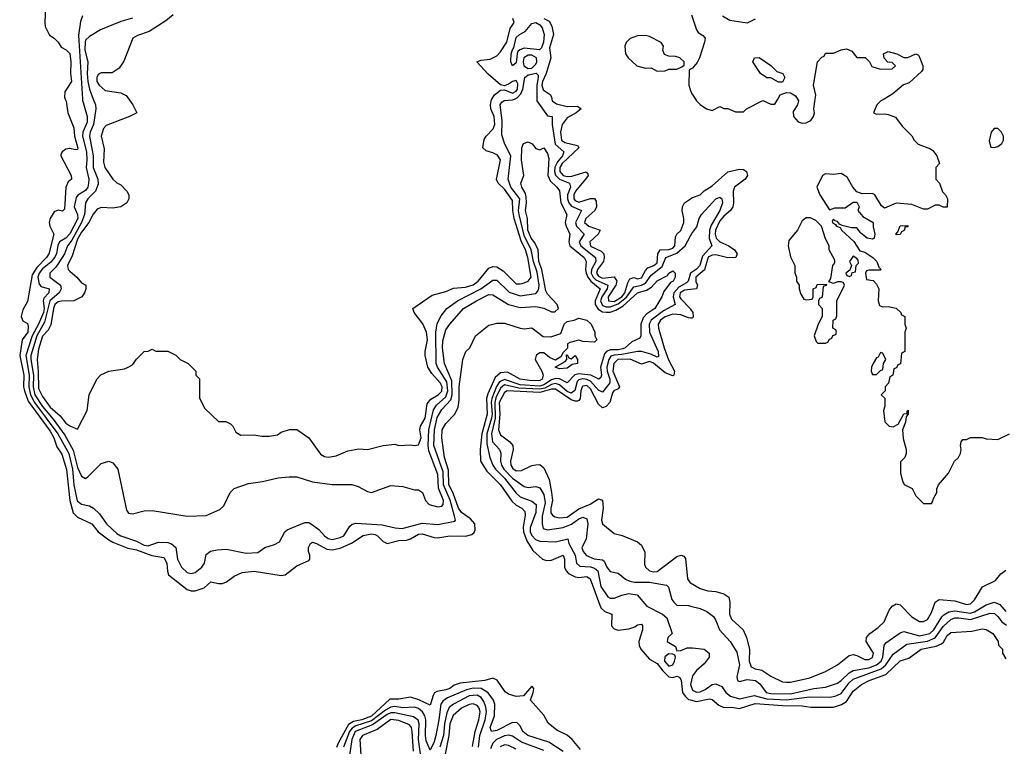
# Model space of a CAD drawing. Header units: inches. Extents: x 2380249 to 2585472, y 382747 to 546448.
# Tile 298 of 626: x 2546574 to 2551602, y 396695 to 400405. Entities that reach past the tile are written whole.
import ezdxf

# ---------------------------------------------------------------- set-up
doc = ezdxf.new("R2010")
doc.units = ezdxf.units.IN
doc.header["$MEASUREMENT"] = 0
for name, color, linetype in [('C5349', 7, 'Continuous'), ('C5359', 7, 'Continuous'), ('C5440', 7, 'Continuous'), ('C5450', 7, 'Continuous')]:
    doc.layers.add(name, color=color, linetype=linetype)

msp = doc.modelspace()

# ---------------------------------------------------------------- linework, layer by layer
at = {"layer": 'C5349', "color": 4}
for points, elevation in [([(2546806.2, 400000), (2546810.8, 399989.2), (2546820.7, 399930), (2546850, 399852), (2546853.1, 399810), (2546871.7, 399748.3), (2546870, 399742), (2546859.1, 399740.9), (2546830, 399747), (2546810, 399743.7), (2546790.8, 399730), (2546784.9, 399715.1), (2546784, 399710), (2546837.3, 399610), (2546838.8, 399590), (2546822.3, 399577.7), (2546810.3, 399550), (2546802.8, 399437.2), (2546792.2, 399427.8), (2546770, 399432.3), (2546750, 399423.7), (2546730, 399389), (2546724.6, 399370), (2546727.2, 399350), (2546748.9, 399310), (2546723.6, 399210), (2546711.3, 399190), (2546660.7, 399139.3), (2546637.4, 399102.6), (2546613.8, 398966.2), (2546590, 398924), (2546581.6, 398890), (2546590, 398866.8), (2546614, 398854), (2546618, 398838), (2546614.9, 398810), (2546587, 398770), (2546574, 398690), (2546595.2, 398590), (2546594.2, 398530), (2546597.9, 398510), (2546617.9, 398457.9), (2546730, 398304.2), (2546749.1, 398270), (2546763.2, 398223.2), (2546790, 398187.3), (2546812.6, 398107.4), (2546829.3, 397949.3), (2546847.3, 397887.3), (2546870, 397865.5), (2546942.8, 397830), (2546974.9, 397790), (2547029.3, 397749.3), (2547050, 397736.5), (2547126.6, 397706.6), (2547170, 397697.7), (2547248.6, 397668.6), (2547310, 397658.4), (2547326, 397630), (2547328.4, 397588.4), (2547334, 397570), (2547430, 397496), (2547450, 397489), (2547470, 397488.9), (2547515.6, 397504.4), (2547550, 397534.8), (2547590, 397526.8), (2547610, 397526.8), (2547630, 397534), (2547670, 397564), (2547710, 397582), (2547771.7, 397588.3), (2547910, 397566.4), (2547930, 397570.5), (2547990, 397615.5), (2548050, 397642.8), (2548056, 397650), (2548056, 397670), (2548049.3, 397690), (2548049.5, 397710), (2548059, 397730), (2548070, 397736.3), (2548090, 397730.4), (2548141.8, 397701.8), (2548170, 397698.3), (2548210, 397706), (2548267.8, 397732.2), (2548328.4, 397771.6), (2548370, 397779.5), (2548390, 397777), (2548402, 397770), (2548430, 397740.5), (2548450, 397730.4), (2548510, 397746.4), (2548550, 397748.2), (2548570, 397754), (2548610, 397777.4), (2548630, 397779), (2548690, 397760.3), (2548710, 397758.9), (2548770, 397770.3), (2548850, 397767.6), (2548883.9, 397776), (2548894.3, 397785.7), (2548899.5, 397800.5), (2548898.4, 397830), (2548876.8, 397856.7), (2548830, 397888.6), (2548815.1, 397910), (2548787.2, 397987.2), (2548766, 398030), (2548764.6, 398104.6), (2548744.2, 398170), (2548729.8, 398270), (2548731.8, 398310), (2548750, 398342.8), (2548796, 398390), (2548813.3, 398426.7), (2548818.6, 398461.4), (2548818, 398530), (2548837.2, 398670), (2548853.2, 398710), (2548873.2, 398730), (2548902, 398790), (2548970, 398846), (2549010, 398856), (2549050, 398856), (2549130, 398830.6), (2549150, 398827.3), (2549190, 398830.8), (2549247.1, 398787.1), (2549286.4, 398786.4), (2549337.2, 398802.8), (2549355.3, 398850), (2549370, 398864.7), (2549406, 398870), (2549430, 398881), (2549470, 398871), (2549492, 398850), (2549512, 398810), (2549512, 398790), (2549522, 398770), (2549510, 398758), (2549450, 398762), (2549430, 398768.7), (2549383.5, 398756.5), (2549372, 398750), (2549371.6, 398728.4), (2549350, 398706), (2549336.9, 398683.1), (2549310, 398666), (2549280.2, 398680.2), (2549250, 398704), (2549230, 398704), (2549221.4, 398698.6), (2549211.3, 398690), (2549206, 398670), (2549241, 398610), (2549247.3, 398590), (2549243, 398570), (2549230, 398562), (2549190, 398560.4), (2549130, 398568.9), (2549065.3, 398605.3), (2549030, 398602.6), (2549001.9, 398578.1), (2548964.8, 398495.2), (2548958, 398470), (2548962, 398390), (2548934.3, 398290), (2548924.9, 398210), (2548926.7, 398150), (2548959, 398099), (2549030.3, 398030), (2549087.1, 397947.1), (2549110, 397926.7), (2549139.1, 397910), (2549154, 397894), (2549155.1, 397875.1), (2549145.5, 397814.5), (2549147.3, 397790), (2549164.5, 397744.5), (2549194.7, 397694.7), (2549244.7, 397650), (2549263.8, 397643.8), (2549290, 397646), (2549350, 397670.4), (2549357.1, 397650), (2549357, 397610), (2549364.4, 397590), (2549376.7, 397576.7), (2549410, 397559.6), (2549430, 397556.1), (2549470, 397561.3), (2549487.7, 397550), (2549541.6, 397401.6), (2549562.3, 397382.3), (2549598, 397370), (2549596.3, 397310), (2549610, 397294), (2549630, 397288.5), (2549685.6, 397294.4), (2549715.1, 397304.9), (2549730, 397315.5), (2549750, 397318.8), (2549755.5, 397310), (2549754.6, 397290), (2549736.5, 397230), (2549737.8, 397210), (2549746, 397190), (2549790, 397139.5), (2549830, 397117), (2549859.4, 397079.4), (2549890, 397050.3), (2549910, 397046.4), (2549932.5, 397052.5), (2549945.5, 397045.5), (2549951.4, 397031.5), (2549959.6, 396970), (2549971.9, 396950), (2549990, 396934.3), (2550000, 396931.7)], 4), ([(2546894.2, 400000), (2546894.6, 399994.6), (2546919.3, 399910), (2546918.1, 399881.9), (2546895.8, 399830), (2546894.2, 399810), (2546915.7, 399730), (2546917.4, 399690), (2546912.8, 399650), (2546926.9, 399590), (2546926.2, 399570), (2546921.2, 399550), (2546910, 399532.8), (2546870.2, 399509.8), (2546862.9, 399497.1), (2546852.3, 399450), (2546869.1, 399410), (2546870.1, 399390), (2546830, 399311.6), (2546810, 399289.8), (2546777, 399270), (2546768, 399252), (2546761.6, 399210), (2546752.1, 399190), (2546732.4, 399167.6), (2546690, 399133.5), (2546672.8, 399110), (2546667, 399090), (2546673.9, 399053.9), (2546683.4, 399043.4), (2546724.9, 399030), (2546722.4, 399010), (2546696.9, 398983.1), (2546694, 398970), (2546698.7, 398930), (2546695.2, 398910), (2546670.8, 398850), (2546638.4, 398790), (2546605, 398690), (2546623.1, 398590), (2546621.2, 398530), (2546629, 398490), (2546649.7, 398449.7), (2546769.5, 398290), (2546824.2, 398190), (2546844.1, 398110), (2546850.2, 398030), (2546867.9, 397947.8), (2546890, 397930.4), (2546930, 397922.4), (2546950.3, 397910.3), (2546981.4, 397881.4), (2547018, 397830), (2547070, 397781.6), (2547090, 397768.8), (2547170, 397743.1), (2547210, 397721.1), (2547230, 397718.4), (2547283.7, 397736.3), (2547330, 397734.9), (2547350, 397728.2), (2547370.6, 397710), (2547380.4, 397650), (2547400.5, 397610), (2547430, 397582), (2547450, 397577.1), (2547470, 397581.6), (2547503.7, 397610), (2547518, 397630), (2547526, 397674), (2547549.3, 397690.7), (2547582, 397698), (2547630, 397701), (2547730, 397681), (2547790, 397684.7), (2547826, 397710), (2547874.6, 397725.4), (2547900.4, 397739.6), (2547928, 397790), (2547940.2, 397799.8), (2548030, 397837.1), (2548050, 397837.1), (2548070, 397826), (2548101.3, 397801.3), (2548130, 397768.7), (2548150, 397755.8), (2548170, 397750.4), (2548210, 397760.3), (2548229.3, 397770), (2548260.4, 397819.6), (2548271.2, 397828.8), (2548290, 397834), (2548425.7, 397825.7), (2548492, 397810), (2548527.5, 397807.5), (2548630, 397833.4), (2548710, 397828), (2548796, 397844), (2548799, 397850), (2548795.4, 397870), (2548772.3, 397952.3), (2548738.7, 398030), (2548736.7, 398096.7), (2548689.8, 398230), (2548692.9, 398310), (2548706.9, 398373.1), (2548730, 398414.9), (2548775.3, 398464.7), (2548783.2, 398490), (2548780.6, 398560.6), (2548744.2, 398650), (2548732.9, 398730), (2548734.3, 398765.7), (2548750, 398821), (2548770, 398850.7), (2548840.9, 398930), (2548906.6, 398970), (2548970, 399001.6), (2548990, 399000.5), (2549070, 398950.4), (2549130, 398934.9), (2549210, 398940.3), (2549251.3, 398931.3), (2549290, 398914), (2549307.2, 398912.8), (2549325.1, 398930), (2549319.7, 398950), (2549270, 399003), (2549260.7, 399020.7), (2549240.3, 399130), (2549224.8, 399170), (2549222.2, 399230), (2549204.9, 399264.9), (2549185.6, 399290), (2549169.8, 399330), (2549167.6, 399390), (2549158, 399430), (2549163.1, 399470), (2549161.1, 399501.1), (2549157, 399517), (2549138, 399550), (2549134, 399570), (2549149.2, 399610), (2549136.2, 399690), (2549138, 399750), (2549147.6, 399772.4), (2549170, 399780.7), (2549190.6, 399770.6), (2549210, 399746.8), (2549230, 399741), (2549250, 399751.3), (2549270, 399722), (2549275.9, 399695.9), (2549271.6, 399610), (2549283, 399583), (2549317.3, 399550), (2549330, 399531), (2549338.3, 399470), (2549368.2, 399410), (2549359.5, 399370), (2549364.2, 399350), (2549383.7, 399310), (2549378.3, 399270), (2549383.6, 399250), (2549456.5, 399190), (2549467.2, 399170), (2549464.2, 399130), (2549466.4, 399110), (2549475.1, 399090), (2549490.5, 399070.5), (2549538.6, 399030), (2549513.5, 398970), (2549513.8, 398950), (2549527.7, 398927.7), (2549550, 398913.8), (2549570, 398910.8), (2549590, 398912.3), (2549618.1, 398921.9), (2549655.9, 398944.1), (2549729.9, 399010.1), (2549775.9, 399024.1), (2549801, 399039), (2549830, 399072.4), (2549882, 399098), (2549890, 399111), (2549910, 399122), (2549922, 399110), (2549922, 399090), (2549911, 399070), (2549897.3, 399062.7), (2549863.4, 399016.6), (2549853, 398990), (2549818.4, 398930), (2549777, 398903), (2549757.8, 398882.2), (2549745.7, 398850), (2549746, 398790), (2549741.4, 398778.6), (2549699.4, 398760.6), (2549666, 398730), (2549655, 398725), (2549630, 398718.6), (2549590, 398718.5), (2549570.1, 398709.9), (2549560.8, 398699.2), (2549539.7, 398630), (2549544.9, 398590), (2549542, 398578), (2549531.3, 398570), (2549490.7, 398590.7), (2549430, 398597.5), (2549408.9, 398591.1), (2549370, 398551.3), (2549330.5, 398570.5), (2549310, 398573.7), (2549290, 398566.7), (2549250, 398539.9), (2549230, 398533.5), (2549130, 398540.9), (2549050, 398567.9), (2549023.8, 398556.2), (2549008.7, 398531.3), (2548984.6, 398470), (2548981.3, 398450), (2548986.6, 398390), (2548984.2, 398370), (2548959.3, 398290), (2548959.4, 398239.4), (2548974.9, 398170), (2548990.2, 398130), (2549003.9, 398110), (2549050, 398063.2), (2549110, 397987.2), (2549130, 397968.9), (2549190, 397946), (2549211.7, 397930), (2549210.8, 397889.2), (2549181.2, 397810), (2549181.6, 397790), (2549190, 397770.4), (2549208.8, 397750), (2549230, 397742.8), (2549310, 397739.5), (2549373.7, 397753.7), (2549378.7, 397730), (2549410.2, 397670), (2549417.1, 397630), (2549434, 397614), (2549490, 397611.3), (2549510, 397604), (2549526, 397590), (2549541.6, 397510), (2549578.3, 397458.3), (2549590, 397450.4), (2549610, 397450.4), (2549650, 397466.7), (2549685.4, 397474.6), (2549727.9, 397467.9), (2549777.3, 397410), (2549856.3, 397370), (2549879.3, 397350), (2549906, 397270), (2549884.7, 397250), (2549881, 397230), (2549923.6, 397203.6), (2549930, 397182), (2549950, 397184.7), (2549982, 397198), (2550000, 397198)], 8), ([(2546949.5, 400000), (2546961.1, 399970), (2546962.3, 399950), (2546951.2, 399870), (2546934, 399830), (2546930.3, 399810), (2546948.6, 399710), (2546949.2, 399650), (2546973.4, 399590), (2546974, 399566), (2546960.4, 399530), (2546922, 399490), (2546910.4, 399470), (2546905, 399410), (2546890.2, 399370), (2546840.4, 399279.5), (2546818, 399250), (2546803.6, 399210), (2546791.3, 399190), (2546758.9, 399141.1), (2546727.7, 399110), (2546728, 399090), (2546781.6, 399050), (2546786, 399030), (2546775.6, 399010), (2546728.6, 398970), (2546700.3, 398859.7), (2546660.9, 398790), (2546631.5, 398690), (2546630.2, 398669.8), (2546644.5, 398590), (2546643.1, 398530), (2546651.6, 398490), (2546690.2, 398430), (2546745, 398365), (2546804, 398284), (2546846.7, 398206.7), (2546870, 398119.1), (2546890, 398074.8), (2546910, 398062.8), (2546922, 398070), (2546990, 398138), (2547030, 398151.3), (2547050, 398142), (2547076, 398110), (2547119.8, 397899.8), (2547130, 397884.7), (2547150, 397881), (2547210, 397897.3), (2547250, 397898.8), (2547430, 397870.6), (2547526.3, 397873.7), (2547596, 397904), (2547617.2, 397922.8), (2547648.7, 397990), (2547670, 398011.3), (2547743.1, 398036.9), (2547813.6, 398046.4), (2547894.6, 398065.4), (2547950, 398071), (2547990, 398071), (2548070, 398046), (2548170, 398031), (2548270, 398031), (2548302, 398022), (2548350, 397996), (2548370, 397991), (2548470, 398026), (2548530, 398021), (2548590, 398004.7), (2548610, 398004.7), (2548631, 397990), (2548646, 397950), (2548664.7, 397930), (2548710, 397917.3), (2548730, 397920.7), (2548736.2, 397930), (2548738.9, 397950), (2548712.8, 398012.8), (2548710, 398082), (2548664.1, 398204.1), (2548660.2, 398230), (2548664, 398310), (2548687.4, 398412.6), (2548702.6, 398437.4), (2548750, 398479.1), (2548760.7, 398510), (2548755.1, 398555.1), (2548708.6, 398630), (2548701.5, 398650), (2548699.8, 398810), (2548706.7, 398853.3), (2548726.5, 398893.5), (2548756.2, 398930), (2548810.7, 398969.3), (2548929.7, 399030), (2548990, 399074.4), (2549010, 399074.9), (2549073.9, 399013.9), (2549130, 398994.3), (2549210, 399006.7), (2549220.4, 399019.6), (2549225.2, 399034.8), (2549227.1, 399050), (2549216, 399116), (2549197.3, 399170), (2549185.4, 399230), (2549150, 399302.4), (2549125, 399410), (2549121.9, 399430), (2549128.1, 399490), (2549082.9, 399550), (2549068.7, 399590), (2549082.4, 399710), (2549051.3, 399770), (2549036.6, 399816.6), (2549038, 399890), (2549027.4, 399970), (2549035.8, 399984.2), (2549047.4, 399992.6), (2549090, 399995.4), (2549101, 400000)], 12), ([(2547130.8, 400000), (2547152, 399970), (2547172, 399930), (2547134, 399910), (2547015.2, 399864.8), (2547002, 399850), (2546990.6, 399810), (2547005.5, 399745.5), (2547002.8, 399677.2), (2547008.6, 399650), (2547050, 399591), (2547070, 399571.3), (2547090, 399562), (2547122, 399530), (2547131.3, 399510), (2547132, 399490), (2547122, 399470), (2547090, 399448.7), (2547050, 399442), (2546990, 399446.6), (2546970, 399438), (2546950, 399412.3), (2546927.9, 399370), (2546890, 399320.4), (2546870, 399285.1), (2546841.3, 399198.7), (2546818.4, 399150), (2546822, 399130), (2546830, 399120.7), (2546866, 399090), (2546890, 399062), (2546912, 399050), (2546912, 399030), (2546904.7, 399010), (2546890.6, 398989.4), (2546850.6, 398969.4), (2546787, 398967), (2546770, 398963.5), (2546754, 398950), (2546746.3, 398930), (2546732.7, 398847.3), (2546719.7, 398820.3), (2546690, 398789.4), (2546670, 398722), (2546662.4, 398670), (2546668.8, 398608.8), (2546670, 398522), (2546690, 398481.3), (2546730, 398427.2), (2546781.4, 398381.4), (2546810, 398344.9), (2546830, 398331), (2546870, 398314), (2546918, 398410), (2546928, 398490), (2546968, 398570), (2546988.8, 398591.1), (2547028.8, 398611.1), (2547110, 398622), (2547128.8, 398631.1), (2547150, 398642), (2547170, 398672), (2547209.1, 398710.9), (2547230, 398712), (2547250, 398722), (2547270, 398712), (2547330, 398712), (2547371.6, 398691.6), (2547394, 398670), (2547434, 398650), (2547474, 398610), (2547474, 398590), (2547491.6, 398571.6), (2547491.6, 398471.6), (2547519.6, 398419.6), (2547590, 398354), (2547627.3, 398352.7), (2547650, 398342), (2547662, 398330), (2547678, 398298), (2547703.6, 398283.6), (2547770, 398284.7), (2547810, 398278), (2547850, 398278), (2547890, 398284.7), (2547910, 398298), (2547952.7, 398312.7), (2547990, 398312), (2548050.7, 398270.7), (2548110, 398186.8), (2548130, 398174.8), (2548150, 398170.7), (2548190, 398177.3), (2548250, 398202.8), (2548305.6, 398214.4), (2548350, 398211), (2548430, 398231), (2548490, 398238), (2548510, 398231.3), (2548570, 398234.8), (2548590, 398230.8), (2548610, 398234.8), (2548625.1, 398270), (2548617.6, 398310), (2548621.6, 398330), (2548644.4, 398370), (2548655.8, 398444.2), (2548673.4, 398466.6), (2548711.3, 398490), (2548730, 398508.7), (2548731.5, 398530), (2548721.7, 398550), (2548678, 398598), (2548658.3, 398630), (2548645.1, 398690), (2548645.1, 398710), (2548657.4, 398770), (2548651.3, 398810), (2548632.3, 398852.3), (2548589, 398910), (2548582, 398930), (2548681.2, 398998.8), (2548750, 399016.3), (2548790, 399033.4), (2548850, 399038.7), (2548890, 399051.8), (2548916.3, 399070), (2548970, 399135.8), (2548990, 399145.3), (2549010, 399143.7), (2549043.2, 399123.2), (2549110, 399056.3), (2549130, 399055.5), (2549150, 399061.6), (2549170, 399070.7), (2549186.6, 399090), (2549169.7, 399190.3), (2549157.5, 399230), (2549135.3, 399275.3), (2549099.4, 399390), (2549092.2, 399430), (2549090, 399481.2), (2549050, 399539.7), (2549018, 399570), (2549009.6, 399589.6), (2549029.5, 399690), (2549013.4, 399713.4), (2548990, 399726), (2548955.9, 399735.9), (2548939.3, 399750), (2548946.3, 399793.7), (2548955.6, 399810), (2548992.7, 399847.3), (2549000.9, 399870), (2548997.2, 399910), (2548980.5, 399950), (2548978, 399970), (2548983.3, 399996.7), (2548985.5, 400000)], 16), ([(2549215.6, 400000), (2549215.8, 399990), (2549270, 399914.8), (2549294, 399910), (2549293.4, 399870), (2549308.3, 399770), (2549353.7, 399730), (2549345.5, 399710), (2549320.3, 399679.7), (2549307.4, 399652.6), (2549304.8, 399630), (2549310.7, 399610.7), (2549330.6, 399590.6), (2549381.6, 399570), (2549386.5, 399550), (2549372.4, 399510), (2549372.3, 399490), (2549378.5, 399470), (2549392.1, 399452.1), (2549443, 399430), (2549412.4, 399370), (2549416.9, 399350), (2549457.6, 399310), (2549431.7, 399270), (2549439, 399250), (2549514.9, 399190), (2549516.5, 399170), (2549493.7, 399130), (2549492.7, 399110), (2549502.8, 399090), (2549517, 399077), (2549577.8, 399050), (2549575, 399030), (2549547.5, 398990), (2549540.1, 398970), (2549550, 398945.2), (2549570, 398938.7), (2549590, 398938.9), (2549630, 398953.8), (2549672.4, 398987.6), (2549710, 399041.3), (2549750, 399048.7), (2549770, 399059.7), (2549799, 399100.9), (2549855, 399145), (2549873.3, 399190), (2549930, 399212.9), (2549971.8, 399250), (2550000, 399300.5)], 12), ([(2549292.1, 400000), (2549294, 399990), (2549315.4, 399975.4), (2549370, 399961.7), (2549423, 399963), (2549440.7, 399950), (2549415.5, 399930), (2549370, 399904.4), (2549343.9, 399870), (2549335.2, 399830), (2549340.3, 399790), (2549357.7, 399777.7), (2549423.4, 399763.4), (2549430.3, 399750), (2549344, 399670), (2549332.6, 399650), (2549331.9, 399630), (2549349.1, 399610), (2549370, 399604.8), (2549393.2, 399606.8), (2549467.7, 399627.7), (2549476, 399616), (2549476.5, 399610), (2549463.6, 399590), (2549412.9, 399530), (2549403.5, 399510), (2549404.5, 399490), (2549410, 399482.3), (2549430, 399473.8), (2549490, 399492.3), (2549510, 399492.2), (2549517.6, 399477.6), (2549519.6, 399450), (2549511.6, 399430), (2549464.7, 399390), (2549457.8, 399370), (2549480.5, 399350), (2549539.1, 399330), (2549528.8, 399310), (2549486.3, 399270), (2549490, 399249.1), (2549543.8, 399223.8), (2549557.4, 399210), (2549559.7, 399190), (2549555.2, 399170), (2549525.6, 399130), (2549520.6, 399110), (2549530, 399095.3), (2549550, 399085.9), (2549610, 399091.4), (2549622.9, 399070), (2549618, 399050), (2549579.7, 398990), (2549581.3, 398970), (2549610, 398966.7), (2549648.8, 398990), (2549664.9, 399010), (2549679.2, 399060.8), (2549690, 399082.4), (2549710, 399089), (2549730, 399082.4), (2549750, 399086.5), (2549770, 399124.4), (2549782.2, 399137.8), (2549813.3, 399150), (2549830, 399164.2), (2549833.1, 399210), (2549844.5, 399230), (2549890, 399231.1), (2549910, 399239), (2549919.8, 399250), (2549923.1, 399296.9), (2549929.6, 399310), (2549950.7, 399329.3), (2549966.4, 399370), (2549966.4, 399390), (2549957.2, 399430), (2549958.9, 399450), (2549970, 399470.4), (2550000, 399490.6)], 16), ([(2550000, 399110.2), (2549999.7, 399110), (2549987.8, 399070), (2549979.2, 399060.8), (2549941, 399039), (2549915.5, 399010), (2549911, 398990), (2549921.6, 398950), (2549861.9, 398918.1), (2549799.6, 398870), (2549788.2, 398850), (2549791.3, 398810), (2549834.2, 398710), (2549835.6, 398684.4), (2549830, 398682.4), (2549797.3, 398697.3), (2549748.8, 398711.2), (2549730, 398711.3), (2549650, 398694.6), (2549610, 398692.4), (2549593.6, 398686.4), (2549582.2, 398670), (2549573.4, 398630), (2549575.1, 398610), (2549588.4, 398570), (2549587.9, 398550), (2549550, 398502.9), (2549530, 398512.6), (2549490, 398559), (2549470, 398568.4), (2549450, 398571.1), (2549430, 398566.6), (2549421.8, 398558.2), (2549409.2, 398510.8), (2549390, 398497.2), (2549370, 398506.9), (2549330, 398541), (2549310, 398547.8), (2549290, 398542.2), (2549256.3, 398523.7), (2549230, 398517.7), (2549123.6, 398523.6), (2549050, 398541), (2549030, 398523.1), (2549006.2, 398473.8), (2549000.1, 398450), (2549002.8, 398370), (2548983, 398290), (2548989.3, 398250), (2549023.8, 398210), (2549031.7, 398191.7), (2549028.9, 398150), (2549034, 398130), (2549046.9, 398110), (2549090, 398063.6), (2549150, 398021.6), (2549170, 398016.3), (2549210, 398020.7), (2549230, 398014), (2549250, 397980.7), (2549257.6, 397937.6), (2549242.6, 397870), (2549242, 397830), (2549247.4, 397807.4), (2549270, 397800.3), (2549350, 397812.6), (2549391.5, 397828.5), (2549430, 397856.9), (2549450, 397864.4), (2549470, 397856.3), (2549474.9, 397830), (2549466.7, 397753.3), (2549444.4, 397710), (2549452.2, 397690), (2549469.3, 397669.3), (2549507.2, 397652.8), (2549550, 397647.7), (2549559.5, 397639.5), (2549572.7, 397610), (2549590, 397587.7), (2549630, 397579.1), (2549668.7, 397548.7), (2549690, 397538.4), (2549713.4, 397533.4), (2549790, 397532.6), (2549877.5, 397517.5), (2549887.9, 397507.9), (2549905.1, 397445.1), (2549914, 397430), (2549930, 397416.3), (2549990, 397413), (2550000, 397410.7)], 12), ([(2550000, 399027.2), (2549970, 399024.5), (2549947, 399010), (2549944.3, 398990), (2549950, 398979.5), (2549998, 398930), (2550000, 398927.1)], 16), ([(2550000, 398881.6), (2549990, 398882), (2549950, 398898.5), (2549910, 398901.5), (2549870, 398887.6), (2549846.7, 398870), (2549834.3, 398850), (2549836, 398830), (2549865.3, 398730), (2549887.9, 398667.9), (2549918.6, 398610), (2549915.5, 398590), (2549910, 398586.9), (2549870, 398602), (2549811.5, 398651.5), (2549790, 398659.2), (2549750, 398645.4), (2549691.6, 398671.6), (2549628.7, 398670), (2549607.8, 398650), (2549603.2, 398610), (2549638, 398530), (2549630, 398520.5), (2549608.7, 398510), (2549601, 398499), (2549588.7, 398450), (2549570, 398429.7), (2549550, 398423.5), (2549530, 398441.6), (2549490, 398519.7), (2549470, 398536.5), (2549450, 398534.5), (2549446, 398530), (2549439.3, 398510), (2549436.5, 398470), (2549430, 398459.7), (2549422.5, 398457.5), (2549410, 398456.8), (2549390, 398464.7), (2549310, 398518.6), (2549290, 398517.6), (2549230, 398501.3), (2549063, 398510), (2549050, 398501.3), (2549022.1, 398450), (2549026.6, 398390), (2549019, 398310), (2549030, 398286), (2549077.1, 398250), (2549091.7, 398230), (2549094.3, 398210), (2549080.3, 398150), (2549082, 398130), (2549093, 398113), (2549110, 398102), (2549137.3, 398102.6), (2549190, 398128), (2549210, 398132.7), (2549230, 398133), (2549250, 398116.3), (2549277.6, 398057.6), (2549290.2, 397990.2), (2549294.5, 397950), (2549286.5, 397910), (2549287.4, 397887.4), (2549294.9, 397874.9), (2549307.3, 397867.3), (2549330, 397861.5), (2549370, 397864), (2549430, 397907.8), (2549488.3, 397931.7), (2549530, 397958), (2549550, 397951.3), (2549553, 397910), (2549544.9, 397850), (2549551, 397830), (2549610, 397780.7), (2549650.7, 397770.7), (2549730, 397738), (2549750, 397722), (2549766, 397686), (2549764.5, 397624.5), (2549770.7, 397610), (2549790.4, 397590.4), (2549810, 397584.9), (2549830, 397587), (2549930, 397664), (2549951.6, 397671.6), (2549966, 397666), (2549973.7, 397653.7), (2549984.9, 397550), (2549998.8, 397530), (2550000, 397529.3)], 16), ([(2549438.8, 396678.8), (2549395.1, 396730), (2549370, 396752), (2549316.9, 396776.9), (2549273.1, 396813.1), (2549250, 396854.5), (2549182, 396930), (2549197.2, 396970), (2549199, 396990), (2549190, 397002), (2549146.8, 396953.2), (2549110, 396949.2), (2549070, 396960.9), (2549053.1, 396973.1), (2549012.9, 397032.9), (2548990, 397042), (2548950, 397031.3), (2548823.4, 397016.6), (2548793.5, 397006.5), (2548770.4, 396990), (2548750, 396982.7), (2548704.7, 396975.3), (2548692.3, 396967.7), (2548685.3, 396954.7), (2548670, 396905.2), (2548612.8, 396932.8), (2548570, 396945.1), (2548510, 396935.8), (2548464.6, 396935.4), (2548370, 396849.2), (2548322, 396830), (2548279.3, 396820.7), (2548253.5, 396806.5), (2548199.7, 396710), (2548192.1, 396687.9)], 4), ([(2549350, 396668), (2549275.8, 396715.8), (2549169.5, 396750), (2549144.2, 396770), (2549130, 396799.3), (2549114.7, 396814.7), (2549090, 396816.3), (2549010, 396775.1), (2548984, 396770), (2548976.9, 396790), (2548999.7, 396850), (2549000.5, 396910), (2548993.3, 396930), (2548967.1, 396967.2), (2548930.6, 396990.6), (2548890, 396992.2), (2548856.1, 396983.9), (2548758, 396942), (2548734.4, 396925.6), (2548724.9, 396910), (2548715.4, 396830), (2548699.6, 396750), (2548690, 396717.2), (2548670, 396675.3), (2548650, 396722), (2548646.6, 396750), (2548648.8, 396830), (2548643.1, 396850), (2548630.5, 396870.5), (2548610, 396888.5), (2548590, 396895.3), (2548530, 396890.8), (2548490, 396897.7), (2548470, 396895), (2548441.4, 396878.6), (2548370, 396824.5), (2548290, 396798.5), (2548272.3, 396787.7), (2548259.2, 396770), (2548227.9, 396690)], 8), ([(2548916.5, 396690), (2548924.7, 396750), (2548950.7, 396830), (2548957.8, 396870), (2548954.8, 396894.8), (2548943.7, 396923.7), (2548930, 396943.5), (2548910, 396956.1), (2548870, 396951.8), (2548790.2, 396909.9), (2548767.8, 396892.2), (2548755.1, 396864.9), (2548743, 396810), (2548737.9, 396750), (2548719.8, 396690)], 12), ([(2548886.8, 396693.2), (2548899.9, 396770), (2548919.4, 396830), (2548925.8, 396870), (2548920.4, 396890), (2548910, 396903.5), (2548890, 396912.1), (2548870, 396908.6), (2548830.4, 396890), (2548787.2, 396852.8), (2548770.9, 396810), (2548766.1, 396750), (2548746.2, 396653.8)], 16), ([(2548624.1, 396630), (2548611.4, 396730), (2548613.3, 396810), (2548608.7, 396828.7), (2548585.8, 396845.8), (2548490, 396865.2), (2548470, 396864.9), (2548450, 396857.5), (2548375.7, 396804.3), (2548287.9, 396770), (2548270.2, 396730.2), (2548259.1, 396650)], 12), ([(2548585, 396670), (2548578.8, 396770), (2548575.3, 396790), (2548564.9, 396804.9), (2548510, 396827.3), (2548470, 396832.5), (2548398.9, 396781.1), (2548325.5, 396750), (2548310.4, 396730), (2548315.5, 396650)], 16), ([(2549250, 396673.7), (2549136.4, 396716.4), (2549090, 396746.6), (2549072.1, 396752.1), (2549050, 396747.6), (2549008.8, 396730), (2548990.2, 396710), (2548978.5, 396681.5)], 12), ([(2549110, 396679.7), (2549070, 396699.7), (2549050, 396701.7), (2549027.2, 396692.8)], 16)]:
    msp.add_lwpolyline(points, dxfattribs=dict(at, elevation=elevation))
for points, elevation in [([(2549390, 398674), (2549410.9, 398690.9), (2549422, 398670), (2549422, 398650), (2549395.3, 398644.7), (2549370, 398626), (2549330, 398622), (2549308, 398630), (2549360.4, 398659.6), (2549368, 398670), (2549366, 398694), (2549370, 398694), (2549378, 398678)], 4), ([(2549890, 397167.3), (2549868.8, 397151.1), (2549867.1, 397130), (2549890, 397104), (2549910, 397110.7), (2549918.9, 397130), (2549923.7, 397150), (2549920.4, 397160.4), (2549910, 397166)], 8)]:
    msp.add_lwpolyline(points, close=True, dxfattribs=dict(at, elevation=elevation))
at = {"layer": 'C5359', "color": 4}
for points, elevation in [([(2550024.7, 400000), (2550031.3, 399990), (2550050, 399971.3), (2550082, 399950), (2550110, 399942), (2550150, 399962), (2550170, 399952), (2550190, 399952), (2550230, 399934), (2550270, 399934), (2550286, 399950), (2550370, 399992), (2550410, 399974), (2550430, 399974), (2550445.2, 400000)], 24), ([(2550546, 400000), (2550550.9, 399990.9), (2550546.8, 399970), (2550523.4, 399936.6), (2550526, 399910), (2550550, 399883.7), (2550570, 399876.9), (2550590, 399877.8), (2550614.7, 399890), (2550628, 399910), (2550632.6, 399930), (2550629.4, 399950), (2550636.6, 400000)], 24), ([(2550988.5, 400000), (2550971.3, 399990), (2550952, 399970), (2550934, 399930), (2550950, 399922), (2550990, 399924.7), (2551010, 399921), (2551047.1, 399907.1), (2551081.4, 399861.4), (2551130, 399812), (2551142, 399790), (2551162, 399770), (2551226.4, 399746.4), (2551237.3, 399737.3), (2551258, 399710), (2551272, 399670), (2551252, 399650), (2551252, 399590), (2551272, 399570), (2551286, 399526), (2551302, 399510), (2551312, 399490), (2551310, 399448), (2551290, 399448), (2551270, 399458), (2551250, 399458), (2551210, 399438), (2551190, 399438), (2551130, 399462), (2551050, 399468.7), (2550990, 399442), (2550974.6, 399454.6), (2550942, 399510), (2550930, 399517.2), (2550876.4, 399516.4), (2550850, 399526), (2550829, 399549), (2550800.2, 399600.2), (2550770, 399619), (2550730, 399614), (2550690, 399618), (2550674, 399610), (2550644.7, 399550), (2550661, 399510), (2550710, 399434), (2550736.4, 399443.6), (2550790, 399444.7), (2550830, 399474), (2550850, 399474), (2550862, 399450), (2550854, 399430), (2550879.6, 399399.6), (2550932, 399370), (2550932, 399348), (2550941, 399310), (2550938, 399290), (2550930, 399284), (2550902, 399290), (2550870, 399315.3), (2550850, 399342), (2550822, 399342), (2550773.6, 399353.6), (2550760.2, 399360.2), (2550750, 399375.3), (2550738, 399378), (2550730, 399386), (2550723.6, 399376.4), (2550724.7, 399370), (2550739.8, 399359.8), (2550744.7, 399350), (2550763.6, 399343.6), (2550771.3, 399330), (2550833.2, 399273.2), (2550865.4, 399225.4), (2550890, 399218), (2550931.3, 399190), (2550951.3, 399170), (2550962, 399142), (2550974, 399130), (2550970, 399126), (2550910, 399126), (2550898, 399122), (2550894, 399110), (2550898, 399078), (2550932.7, 399072.7), (2550950, 399054), (2550962, 399030), (2550958, 398970), (2550965.4, 398945.4), (2550979.6, 398939.6), (2551010, 398941), (2551050, 398931.3), (2551074, 398910), (2551078, 398898), (2551094, 398890), (2551094, 398850), (2551102, 398830), (2551094, 398810), (2551094, 398710), (2551078, 398702), (2551071.6, 398648.4), (2551058, 398642), (2551052.7, 398627.3), (2551038, 398622), (2551034, 398590), (2551018, 398582), (2551011.6, 398548.4), (2550994, 398530), (2550994, 398510), (2550974, 398490), (2550992, 398472), (2550991.6, 398431.6), (2550984.7, 398410), (2550992, 398352), (2551014, 398330), (2551034.6, 398325.4), (2551060.4, 398339.6), (2551090, 398392), (2551106, 398394), (2551106, 398406), (2551112, 398412), (2551112, 398390), (2551102, 398378), (2551098, 398350), (2551082, 398310), (2551086, 398266), (2551102, 398210), (2551102, 398190), (2551094, 398170), (2551072.7, 398147.3), (2551072, 398090), (2551082, 398050), (2551091.6, 398031.6), (2551131.3, 398011.3), (2551150, 397974), (2551190, 397934), (2551230, 397934), (2551236.4, 397943.6), (2551240.4, 397959.6), (2551258, 397990), (2551258, 398010), (2551266, 398030), (2551318, 398090), (2551348.7, 398151.3), (2551368, 398170), (2551378, 398190), (2551382, 398210), (2551378, 398230), (2551382, 398250), (2551390, 398262), (2551410, 398262), (2551430, 398272), (2551490, 398272), (2551510, 398264.7), (2551570, 398262), (2551628.8, 398291.1)], 24), ([(2550000, 399490.6), (2550010, 399497.3), (2550050, 399511), (2550069.5, 399530.5), (2550110, 399556.3), (2550190, 399628.7), (2550250, 399641.5), (2550270, 399640.8), (2550285.3, 399630), (2550291.5, 399610), (2550278.7, 399590), (2550225.3, 399550), (2550218, 399530), (2550219.7, 399470), (2550215.8, 399450), (2550203.6, 399430), (2550170, 399402.2), (2550150, 399377.6), (2550127.3, 399330), (2550125.1, 399310), (2550130.2, 399290), (2550150, 399271.1), (2550195.8, 399250), (2550225.3, 399230), (2550238.7, 399210), (2550230.7, 399190), (2550190, 399189.8), (2550130, 399203.7), (2550110, 399202.9), (2550090, 399191.6), (2550072.1, 399127.9), (2550027.2, 399090), (2550027.7, 399067.7), (2550035.6, 399050), (2550030.5, 399030), (2550000, 399027.2)], 16), ([(2550000, 399300.5), (2550007, 399313), (2550032.4, 399347.6), (2550044.5, 399390), (2550056.2, 399410), (2550110, 399470.4), (2550130, 399490.4), (2550150, 399499.1), (2550160.7, 399490), (2550163.8, 399470), (2550150.3, 399430), (2550104.7, 399355.3), (2550096.3, 399330), (2550095, 399290), (2550108.4, 399250), (2550061.9, 399198.1), (2550048, 399150), (2550030, 399130.9), (2550000, 399110.2)], 12), ([(2550000, 398927.1), (2550011.7, 398910), (2550014, 398890), (2550010, 398881.2), (2550000, 398881.6)], 16), ([(2550000, 397529.3), (2550050, 397500.5), (2550088.5, 397488.5), (2550130, 397484.9), (2550170, 397474), (2550195.5, 397455.5), (2550200.7, 397430), (2550198.4, 397370), (2550210, 397344), (2550268, 397290), (2550286, 397250), (2550301.1, 397190), (2550299.6, 397130), (2550310, 397100.5), (2550330, 397090.4), (2550364.4, 397084.4), (2550410, 397052.7), (2550470, 397024.4), (2550490, 397021.6), (2550510, 397021.6), (2550610, 397044.4), (2550690, 397077.3), (2550750, 397110.6), (2550810, 397158), (2550830, 397163), (2550850, 397159.1), (2550890, 397137.6), (2550910, 397137.6), (2550930, 397148.7), (2550934.3, 397170), (2550897.2, 397230), (2550899.3, 397250), (2550915.1, 397270), (2550959, 397301), (2550989.6, 397330), (2551015.1, 397390), (2551030, 397410.4), (2551050, 397422.4), (2551070, 397416.4), (2551130, 397356.4), (2551170, 397332.2), (2551190, 397332.4), (2551210, 397343), (2551230, 397377.3), (2551250, 397431), (2551270, 397444.9), (2551350, 397438), (2551410, 397418.7), (2551430, 397422.4), (2551450, 397442), (2551491.3, 397508.7), (2551558.3, 397541.7), (2551585.1, 397574.9), (2551610, 397594)], 16), ([(2550000, 397410.7), (2550050, 397399.1), (2550083.8, 397383.8), (2550117.3, 397357.3), (2550130, 397338), (2550148, 397290), (2550202, 397230), (2550236.2, 397176.2), (2550250.3, 397110), (2550236.4, 397050), (2550240.7, 397030), (2550250, 397024.9), (2550290, 397036), (2550331.3, 397031.3), (2550354.4, 397014.4), (2550385.7, 396970), (2550410, 396964.3), (2550510, 396962.7), (2550630, 396990.2), (2550690, 396997.4), (2550750, 397017.6), (2550770, 397030.4), (2550809.8, 397070.2), (2550830, 397081.5), (2550910, 397095.8), (2550950, 397111.3), (2550972.8, 397130), (2550982.4, 397150), (2550989.7, 397210.3), (2550996.6, 397223.4), (2551070, 397274), (2551090, 397280.5), (2551170, 397259.7), (2551222.9, 397270), (2551242.7, 397290), (2551284.1, 397355.9), (2551293.5, 397366.5), (2551319.1, 397380.9), (2551350, 397387.3), (2551430, 397374.7), (2551450, 397381.6), (2551510, 397418), (2551550, 397430.4), (2551579.7, 397419.7), (2551610, 397383)], 12), ([(2550000, 397198), (2550010, 397198), (2550070, 397190.7), (2550096, 397170), (2550096, 397150), (2550070, 397115.3), (2550030, 397081.2), (2550010, 397054), (2550000.3, 397010), (2550010, 396981.6), (2550030, 396970.4), (2550050, 396973.7), (2550074.7, 396985.3), (2550110, 397010.7), (2550130, 397013), (2550160.7, 397000.7), (2550180.7, 396970), (2550204, 396950), (2550250, 396938), (2550325.1, 396954.9), (2550390, 396937.2), (2550490, 396932.8), (2550608, 396948.1), (2550710, 396946.3), (2550739, 396950), (2550770, 396964.2), (2550810, 397019.6), (2550830, 397038.2), (2550973.7, 397090), (2550996.8, 397110), (2551035.4, 397164.6), (2551104.2, 397215.8), (2551210, 397232.3), (2551250, 397249.2), (2551290, 397306.5), (2551330, 397342.4), (2551350, 397350.2), (2551370, 397351), (2551430, 397342), (2551530, 397374.9), (2551553, 397373), (2551570, 397358.4), (2551590.2, 397330.2), (2551614, 397314)], 8), ([(2550000, 396931.7), (2550030, 396924), (2550097.1, 396937.1), (2550110, 396933.7), (2550144.6, 396904.6), (2550170, 396893.1), (2550210, 396894), (2550250, 396887), (2550330, 396914), (2550470, 396903.2), (2550570, 396901.3), (2550614.2, 396894.2), (2550730, 396894.9), (2550771, 396909), (2550796.3, 396923.7), (2550830, 396975.5), (2550873.2, 397010), (2550912.7, 397030), (2550998.2, 397061.8), (2551070, 397132), (2551115.1, 397144.9), (2551178, 397190), (2551254, 397206), (2551282, 397218), (2551292.8, 397227.2), (2551310, 397260.7), (2551330, 397276.3), (2551437.5, 397282.5), (2551490, 397294), (2551510, 397291), (2551544.7, 397270), (2551571.3, 397230), (2551572, 397212), (2551594, 397190), (2551594, 397170), (2551610, 397142)], 4)]:
    msp.add_lwpolyline(points, dxfattribs=dict(at, elevation=elevation))
for points, elevation in [([(2551570, 399848.7), (2551550, 399848.7), (2551536, 399830), (2551526, 399786), (2551534, 399754), (2551550, 399752), (2551570, 399758), (2551590, 399772), (2551599, 399790), (2551599, 399810), (2551588.7, 399830)], 28), ([(2550590, 399393.2), (2550570, 399378), (2550546, 399330), (2550502, 399278), (2550498, 399250), (2550510, 399194), (2550532, 399150), (2550532.7, 399112.7), (2550542, 399090), (2550542, 399070), (2550554, 399050), (2550554, 399030), (2550563.6, 399003.6), (2550578, 398978), (2550590, 398974), (2550622, 398978), (2550626, 398990), (2550626, 399030), (2550642, 399038), (2550647.3, 399052.7), (2550694, 399054), (2550692.7, 399047.3), (2550678, 399042), (2550671.6, 398988.4), (2550658, 398982), (2550654, 398970), (2550654, 398950), (2550672, 398930), (2550672, 398890), (2550651.3, 398850), (2550632, 398790), (2550642, 398762), (2550650, 398754), (2550690, 398754), (2550702, 398758), (2550710, 398774), (2550722, 398778), (2550727.3, 398792.7), (2550742, 398798), (2550746, 398810), (2550742, 398822), (2550726, 398830), (2550728, 398870), (2550742, 398878), (2550747.3, 398892.7), (2550748, 398970), (2550786, 399050), (2550782, 399062), (2550770, 399066), (2550750, 399066), (2550730, 399058), (2550706, 399066), (2550716.4, 399083.6), (2550726, 399150), (2550736.4, 399163.6), (2550736.4, 399176.4), (2550708, 399230), (2550708, 399250), (2550690, 399286), (2550669, 399350), (2550639.3, 399379.3), (2550612.9, 399392.9)], 24), ([(2551050, 399306), (2551048, 399310), (2551058, 399322), (2551070, 399352), (2551110, 399354), (2551110, 399348), (2551094, 399346), (2551092, 399330), (2551078, 399322), (2551070, 399308)], 24), ([(2550830, 399198), (2550812, 399170), (2550822, 399150), (2550814, 399126), (2550794, 399110), (2550798, 399098), (2550810, 399094), (2550822, 399098), (2550826, 399114), (2550842, 399118), (2550846, 399150), (2550858, 399162), (2550856.4, 399176.4), (2550850, 399186)], 24), ([(2550970, 398706), (2550958, 398682), (2550950, 398678), (2550932, 398650), (2550924.7, 398630), (2550922, 398610), (2550930, 398594), (2550950, 398594), (2550970, 398614), (2550982, 398618), (2550986, 398650), (2550998, 398670), (2550982, 398702)], 24)]:
    msp.add_lwpolyline(points, close=True, dxfattribs=dict(at, elevation=elevation))
at = {"layer": 'C5440', "color": 4}
for points, elevation in [([(2546706, 400470), (2546702, 400390), (2546704.7, 400370), (2546726.4, 400326.4), (2546750, 400311.3), (2546771.3, 400290), (2546785.4, 400265.4), (2546810.9, 400250.9), (2546830, 400232), (2546835.8, 400190), (2546832.7, 400130), (2546838, 400090), (2546804.1, 400035.9), (2546802, 400010), (2546806.2, 400000)], 4), ([(2546895.5, 400424.5), (2546884.6, 400395.4), (2546873.8, 400326.2), (2546894.2, 400000)], 8), ([(2547358, 400430), (2547320.9, 400399.1), (2547234.9, 400345.1), (2547175.9, 400324.1), (2547151.3, 400310), (2547106.4, 400193.6), (2547082, 400158), (2547046.4, 400133.6), (2546990, 400134), (2546975.5, 400124.5), (2546968.7, 400110), (2546968.8, 400090), (2546980.4, 400070), (2547010, 400043.8), (2547090, 400031.3), (2547118, 400018), (2547130.8, 400000)], 16), ([(2547150, 400413.2), (2547090, 400395.1), (2546986.9, 400353.1), (2546930, 400319.3), (2546910, 400301.2), (2546907.6, 400292.4), (2546907.5, 400250), (2546922.3, 400190), (2546917.8, 400130), (2546922, 400090), (2546930.3, 400050), (2546949.5, 400000)], 12), ([(2548985.5, 400000), (2548999.4, 400020.6), (2549030, 400045.5), (2549050, 400046), (2549090, 400029.3), (2549110, 400040.8), (2549116, 400050), (2549117.7, 400077.7), (2549110, 400094.7), (2549090, 400089.7), (2549070, 400075.4), (2549050, 400068), (2549030, 400072), (2548967.1, 400127.1), (2548909.2, 400190), (2548930, 400198.8), (2548977, 400203), (2549010, 400221), (2549030, 400240.7), (2549061.2, 400290), (2549079.3, 400360.7), (2549099, 400390), (2549091.8, 400411.8)], 16), ([(2549250, 400411.5), (2549278, 400398), (2549292.5, 400372.5), (2549299.5, 400330), (2549279, 400261), (2549287.1, 400210), (2549262.3, 400130), (2549243.9, 400090), (2549240.5, 400070), (2549247.4, 400047.4), (2549282.5, 400022.5), (2549290, 400011.3), (2549292.1, 400000)], 16), ([(2549101, 400000), (2549114.4, 400005.6), (2549133.3, 400026.7), (2549144.1, 400050), (2549153.5, 400110), (2549170, 400123.2), (2549211.7, 400131.7), (2549221.4, 400121.4), (2549221.8, 400110), (2549214.5, 400070), (2549215.6, 400000)], 12), ([(2550000, 400151.8), (2549992.7, 400147.3), (2549991.3, 400070), (2550000, 400044)], 24)]:
    msp.add_lwpolyline(points, dxfattribs=dict(at, elevation=elevation))
for points, elevation in [([(2549228.4, 400251.6), (2549150, 400259.7), (2549128.5, 400251.5), (2549118, 400242), (2549114.6, 400230), (2549110, 400184), (2549090, 400169.2), (2549082.4, 400190), (2549084, 400230), (2549090, 400250.7), (2549098.3, 400261.7), (2549110, 400313.4), (2549126.6, 400330), (2549155.7, 400344.3), (2549190, 400385.7), (2549210, 400390.3), (2549230, 400378.9), (2549242.9, 400362.9), (2549253.2, 400330), (2549249.1, 400290.9), (2549238.6, 400261.4)], 12), ([(2549770, 400324), (2549730, 400322), (2549691.2, 400308.9), (2549671.2, 400288.9), (2549664.7, 400270), (2549667.3, 400230), (2549680.7, 400210), (2549726, 400170), (2549770, 400158), (2549799.6, 400159.6), (2549830, 400142), (2549870, 400144.7), (2549890, 400152), (2549930, 400152), (2549956.4, 400163.6), (2549967.3, 400172.7), (2549968, 400190), (2549946, 400210), (2549923.6, 400216.4), (2549890, 400218), (2549867.3, 400227.3), (2549858, 400250), (2549862, 400270), (2549850, 400288), (2549790, 400319)], 24), ([(2549190, 400224.5), (2549170, 400224), (2549149.4, 400210), (2549146, 400190), (2549148.7, 400168.8), (2549170, 400155.2), (2549190, 400157.8), (2549210, 400177.6), (2549214.9, 400190), (2549213.8, 400210)], 16)]:
    msp.add_lwpolyline(points, close=True, dxfattribs=dict(at, elevation=elevation))
at = {"layer": 'C5450', "color": 4, "elevation": 24}
for points in [[(2550004.7, 400430), (2550030, 400354), (2550039.6, 400339.6), (2550063.6, 400323.6), (2550074, 400310), (2550072, 400290), (2550046, 400210), (2550034, 400186), (2550010, 400158), (2550000, 400151.8)], [(2550330, 400408), (2550290, 400388), (2550200.4, 400400.4), (2550163.1, 400423.1)], [(2550636.6, 400000), (2550639.3, 400019.3), (2550628.7, 400070), (2550648.7, 400190), (2550670, 400214), (2550682, 400218), (2550690, 400234), (2550730, 400234), (2550768.8, 400251.1), (2550796.9, 400256.9), (2550823.6, 400243.6), (2550850, 400212), (2550892, 400212), (2550914, 400190), (2550926.4, 400166.4), (2550970, 400152), (2551030, 400154), (2551046, 400170), (2551030, 400186), (2551007.3, 400187.3), (2550988.4, 400208.4), (2550986, 400230), (2551010, 400242), (2551054, 400230), (2551090, 400212), (2551110, 400212), (2551150, 400231.3), (2551163.6, 400223.6), (2551170, 400214), (2551186.8, 400170), (2551186.8, 400150), (2551179.3, 400140.7), (2551116.8, 400083.2), (2551087.7, 400072.3), (2551033.7, 400026.3), (2550988.5, 400000)], [(2550000, 400044), (2550004.7, 400030), (2550024.7, 400000)], [(2550445.2, 400000), (2550458, 400022), (2550490, 400034), (2550510, 400032), (2550536.9, 400016.9), (2550546, 400000)]]:
    msp.add_lwpolyline(points, dxfattribs=at)
msp.add_lwpolyline([(2550450, 400086), (2550410, 400108), (2550390, 400108.7), (2550358, 400130), (2550318, 400190), (2550326, 400210), (2550350, 400212), (2550410, 400171.3), (2550441, 400141), (2550472, 400130), (2550482, 400110), (2550470, 400086)], close=True, dxfattribs=at)

doc.saveas('drawing.dxf')
